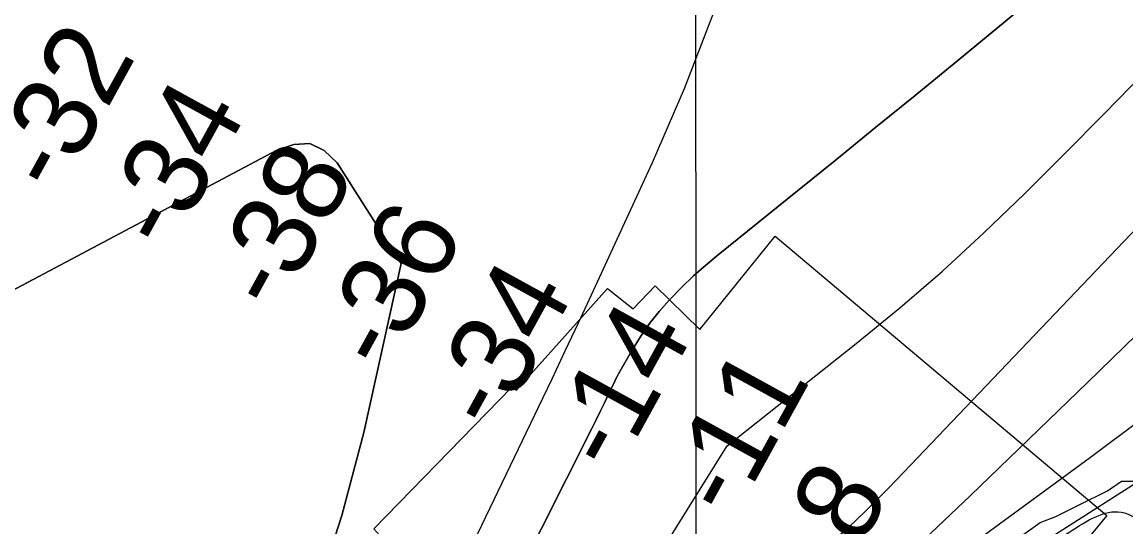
# Model space of a CAD drawing. Extents: x 3271442 to 3309282, y 752266 to 777610.
# Drawn here: x 3290779 to 3291666, y 764627 to 765032 of the extents above; entities that cross this region are included whole.
import ezdxf

# ---------------------------------------------------------------- set-up
doc = ezdxf.new("R2010")
doc.units = 0
for name, color, linetype in [('V-GRID-MAJR', 7, 'Continuous'), ('V-RIVR-EDGE', 7, 'Continuous'), ('V-RIVR-RANG', 7, 'Continuous'), ('V-RRAP-FSHR', 7, 'Continuous'), ('V-RRAP-RVMT', 7, 'Continuous'), ('V-TOPO-DPTH', 7, 'Continuous'), ('V-TOPO-MINR', 7, 'Continuous'), ('V-TOPO-WATR', 7, 'Continuous')]:
    doc.layers.add(name, color=color, linetype=linetype)

msp = doc.modelspace()

# ---------------------------------------------------------------- linework, layer by layer
at = {"layer": 'V-GRID-MAJR'}
msp.add_spline([(3291322.68, 757646.23), (3291320.92, 763704.69), (3291319.16, 769766.62), (3291317.39, 775828.58), (3291317.39, 775832.01)], degree=3, dxfattribs=at)
at = {"layer": 'V-RIVR-EDGE'}
msp.add_lwpolyline([(3291561.31, 764604.9), (3291597.02, 764630.45), (3291609.64, 764635.21), (3291628.35, 764644.72), (3291650.98, 764655.97), (3291662.31, 764663.76), (3291677.52, 764663.73)], dxfattribs=at)
at = {"layer": 'V-RRAP-FSHR'}
msp.add_spline([(3289175.29, 762139.24), (3289199.42, 762153.42), (3289238.78, 762167.31), (3289290.78, 762181.41), (3289361.33, 762211.47), (3289422.74, 762245.58), (3289515.55, 762307.77), (3289579.91, 762382.16), (3289624.81, 762451.54), (3289672.32, 762536.12), (3289709.18, 762613.43), (3289742.72, 762696.07), (3289778.16, 762754.9), (3289819.53, 762799.05), (3289911.37, 762921.92), (3289994.15, 763031.19), (3290081.23, 763125.2), (3290188.83, 763225.81), (3290291.39, 763333.07), (3290344.49, 763399.52), (3290388.71, 763467.2), (3290474.09, 763575.32), (3290571.03, 763693.18), (3290669.81, 763810.12), (3290775.65, 763894.02), (3290904.09, 763991.91), (3291011.39, 764077.28), (3291099.77, 764130.44), (3291153.65, 764153.45), (3291210.45, 764195.78), (3291300.74, 764249.03), (3291400.46, 764351.43), (3291483.31, 764483.33), (3291547.71, 764562.33), (3291620.77, 764622.94), (3291661.95, 764638.83), (3291706.23, 764608.33), (3291755.42, 764603.5), (3291805.88, 764628.53)], degree=3, dxfattribs=at)
at = {"layer": 'V-RRAP-RVMT'}
for points in [[(3291323.78, 764785.48), (3291384.08, 764860.56), (3291650.65, 764636.14)], [(3290932.92, 764453.93), (3290976.46, 764500.57), (3290963.66, 764513.01), (3291066.57, 764620.03), (3291061.78, 764625.46), (3291172.78, 764739.18), (3291176.32, 764736.81), (3291249.55, 764818.41), (3291270.07, 764802), (3291287.72, 764820.62), (3291323.78, 764785.48)], [(3291650.65, 764636.14), (3291551.5, 764515.89), (3291539.14, 764524.42), (3291445.85, 764415.1), (3291457.06, 764405.58), (3291357.89, 764285.82), (3291349.19, 764292.52), (3291252.23, 764175.47), (3291215.48, 764204.98), (3291118.96, 764089.39), (3291079.66, 764121.31), (3290998.12, 764017.4), (3290960.67, 764045.55), (3290880.63, 763936.65), (3290842.78, 763964.05), (3290765.31, 763852.39)]]:
    msp.add_lwpolyline(points, dxfattribs=at)
at = {"layer": 'V-TOPO-DPTH'}
for points in [[(3291576.69, 765039.35), (3291562.77, 765027.83), (3291528, 764999.27), (3291496.61, 764973.57), (3291465.17, 764947.93), (3291433.66, 764922.37), (3291402.1, 764896.87), (3291338.35, 764845.52), (3291328.37, 764837.13), (3291318.63, 764828.49), (3291309.26, 764819.45), (3291300.12, 764810.15), (3291299.37, 764809.35), (3291291.14, 764799.99), (3291283.38, 764790.29), (3291276.31, 764780.07), (3291269.7, 764769.51), (3291259.38, 764751.68), (3291258.3, 764749.76), (3291257.25, 764747.83), (3291256.25, 764745.86), (3291255.28, 764743.89), (3291250.42, 764733.66), (3291247.01, 764726.57), (3291243.58, 764719.49), (3291240.1, 764712.43), (3291236.59, 764705.39), (3291036.21, 764306.96)], [(3291576.69, 765039.35), (3291562.77, 765027.83), (3291528, 764999.27), (3291496.61, 764973.57), (3291465.17, 764947.93), (3291433.66, 764922.37), (3291402.1, 764896.87), (3291338.35, 764845.52), (3291328.37, 764837.13), (3291318.63, 764828.49), (3291309.26, 764819.45), (3291300.12, 764810.15), (3291299.37, 764809.35), (3291291.14, 764799.99), (3291283.38, 764790.29), (3291276.31, 764780.07), (3291269.7, 764769.51), (3291259.38, 764751.68), (3291258.3, 764749.76), (3291257.25, 764747.83), (3291256.25, 764745.86), (3291255.28, 764743.89), (3291250.42, 764733.66), (3291247.01, 764726.57), (3291243.58, 764719.49), (3291240.1, 764712.43), (3291236.59, 764705.39), (3291036.21, 764306.96)], [(3291096.34, 764519.5), (3291194.31, 764723.6), (3291204.98, 764745.96), (3291215.59, 764768.35), (3291226.1, 764790.78), (3291236.54, 764813.24), (3291285.76, 764919.65), (3291311.36, 764979.25), (3291334.75, 765039.65)], [(3291096.34, 764519.5), (3291194.31, 764723.6), (3291204.98, 764745.96), (3291215.59, 764768.35), (3291226.1, 764790.78), (3291236.54, 764813.24), (3291285.76, 764919.65), (3291311.36, 764979.25), (3291334.75, 765039.65)], [(3291436.98, 764620.99), (3291443.54, 764626.99), (3291450.04, 764633.05), (3291456.42, 764639.23), (3291462.75, 764645.48), (3291468.99, 764651.8), (3291475.22, 764658.14), (3291481.4, 764664.53), (3291487.55, 764670.95), (3291801.97, 765000.72)], [(3291801.97, 765000.72), (3291487.55, 764670.95), (3291481.4, 764664.53), (3291475.22, 764658.14), (3291468.99, 764651.8), (3291462.75, 764645.48), (3291456.42, 764639.23), (3291450.04, 764633.05), (3291443.54, 764626.99), (3291436.98, 764620.99)], [(3291010.36, 764934.8), (3291021.84, 764929.2), (3291032.47, 764919.5), (3291083.79, 764838.55), (3291053.88, 764702.86), (3291036.24, 764636.01), (3291015.07, 764570.46), (3290988.6, 764506.87), (3290958.6, 764444.57), (3290899.09, 764332.97), (3290892.01, 764321.22), (3290884.18, 764310.07), (3290875.23, 764299.8), (3290344.55, 763762)], [(3290344.55, 763762), (3290875.23, 764299.8), (3290884.18, 764310.07), (3290892.01, 764321.22), (3290899.09, 764332.97), (3290958.6, 764444.57), (3290988.6, 764506.87), (3291015.07, 764570.46), (3291036.24, 764636.01), (3291053.88, 764702.86), (3291083.79, 764838.55), (3291032.47, 764919.5), (3291021.84, 764929.2), (3291010.36, 764934.8)], [(3290479.38, 764661.65), (3290983.99, 764929.56), (3290997.6, 764934.23), (3291010.36, 764934.8)], [(3291010.36, 764934.8), (3290997.6, 764934.23), (3290983.99, 764929.56), (3290479.38, 764661.65)], [(3290766.17, 763891.28), (3290791.11, 763912.08), (3290816.21, 763932.68), (3290841.54, 763953), (3290867.04, 763973.12), (3290892.74, 763992.97), (3290918.58, 764012.64), (3290944.61, 764032.06), (3290970.78, 764051.3), (3291136.94, 764175.98), (3291140.76, 764180.2), (3291144.56, 764184.43), (3291292.08, 764349.12), (3291328.95, 764390.1), (3291365.94, 764430.97), (3291403.1, 764471.68), (3291440.38, 764512.28), (3291512.51, 764590.48), (3291513.86, 764591.86), (3291515.25, 764593.17), (3291516.71, 764594.41), (3291518.23, 764595.59), (3291637.35, 764682.8), (3291677.84, 764713.27)], [(3290766.17, 763891.28), (3290791.11, 763912.08), (3290816.21, 763932.68), (3290841.54, 763953), (3290867.04, 763973.12), (3290892.74, 763992.97), (3290918.58, 764012.64), (3290944.61, 764032.06), (3290970.78, 764051.3), (3291136.94, 764175.98), (3291140.76, 764180.2), (3291144.56, 764184.43), (3291292.08, 764349.12), (3291328.95, 764390.1), (3291365.94, 764430.97), (3291403.1, 764471.68), (3291440.38, 764512.28), (3291512.51, 764590.48), (3291513.86, 764591.86), (3291515.25, 764593.17), (3291516.71, 764594.41), (3291518.23, 764595.59), (3291637.35, 764682.8), (3291677.84, 764713.27)]]:
    msp.add_lwpolyline(points, dxfattribs=at)
at = {"layer": 'V-TOPO-MINR'}
msp.add_line((3291562.94, 764591.66), (3291677.26, 764664.47), dxfattribs=at)
for points in [[(3291036.21, 764306.96), (3291236.59, 764705.39), (3291240.1, 764712.43), (3291243.58, 764719.49), (3291247.01, 764726.57), (3291250.42, 764733.66), (3291255.28, 764743.89), (3291256.25, 764745.86), (3291257.25, 764747.83), (3291258.3, 764749.76), (3291259.38, 764751.68), (3291269.7, 764769.51), (3291276.31, 764780.07), (3291283.38, 764790.29), (3291291.14, 764799.99), (3291299.37, 764809.35), (3291300.12, 764810.15), (3291309.26, 764819.45), (3291318.63, 764828.49), (3291328.37, 764837.13), (3291338.35, 764845.52), (3291402.1, 764896.87), (3291433.66, 764922.37), (3291465.17, 764947.93), (3291496.61, 764973.57), (3291528, 764999.27), (3291562.77, 765027.83), (3291576.69, 765039.35)], [(3291096.34, 764519.5), (3291194.31, 764723.6), (3291204.98, 764745.96), (3291215.59, 764768.35), (3291226.1, 764790.78), (3291236.54, 764813.24), (3291285.76, 764919.65), (3291311.36, 764979.25), (3291334.75, 765039.65)], [(3291436.98, 764620.99), (3291443.54, 764626.99), (3291450.04, 764633.05), (3291456.42, 764639.23), (3291462.75, 764645.48), (3291468.99, 764651.8), (3291475.22, 764658.14), (3291481.4, 764664.53), (3291487.55, 764670.95), (3291801.97, 765000.72)], [(3291065.03, 764241.52), (3291345.56, 764692), (3291449.34, 764774.27), (3291484.33, 764803), (3291518.63, 764832.49), (3291551.9, 764863.13), (3291584.49, 764894.55), (3291616.49, 764926.62), (3291648.39, 764958.79), (3291680.14, 764991.1)], [(3291503.99, 764616.69), (3291514.56, 764626.87), (3291540.73, 764651.91), (3291564.39, 764674.6), (3291588.02, 764697.33), (3291611.58, 764720.13), (3291635.1, 764742.97), (3291832.83, 764935.47)], [(3290344.55, 763762), (3290875.23, 764299.8), (3290884.18, 764310.07), (3290892.01, 764321.22), (3290899.09, 764332.97), (3290958.6, 764444.57), (3290988.6, 764506.87), (3291015.07, 764570.46), (3291036.24, 764636.01), (3291053.88, 764702.86), (3291083.79, 764838.55), (3291032.47, 764919.5), (3291021.84, 764929.2), (3291010.36, 764934.8), (3290997.6, 764934.23), (3290983.99, 764929.56), (3290479.38, 764661.65)]]:
    msp.add_lwpolyline(points, dxfattribs=at)
at = {"layer": 'V-TOPO-WATR'}
msp.add_lwpolyline([(3290766.17, 763891.28), (3290791.11, 763912.08), (3290816.21, 763932.68), (3290841.54, 763953), (3290867.04, 763973.12), (3290892.74, 763992.97), (3290918.58, 764012.64), (3290944.61, 764032.06), (3290970.78, 764051.3), (3291136.94, 764175.98), (3291140.76, 764180.2), (3291144.56, 764184.43), (3291292.08, 764349.12), (3291328.95, 764390.1), (3291365.94, 764430.97), (3291403.1, 764471.68), (3291440.38, 764512.28), (3291512.51, 764590.48), (3291513.86, 764591.86), (3291515.25, 764593.17), (3291516.71, 764594.41), (3291518.23, 764595.59), (3291637.35, 764682.8), (3291677.84, 764713.27)], dxfattribs=at)

# ---------------------------------------------------------------- texts
at = {"layer": 'V-RIVR-RANG'}
for s, p in [('-32', (3290808.92, 764891.76)), ('-34', (3290897.83, 764845.92)), ('-38', (3290984.97, 764796.84)), ('-36', (3291072.73, 764748.91)), ('-34', (3291160.37, 764700.75)), ('-14', (3291256.27, 764667.62)), ('-11', (3291350.4, 764631.26)), ('-8', (3291438.29, 764583.56))]:
    msp.add_text(s, height=67, rotation=61.20269, dxfattribs=at).set_placement(p)

doc.saveas('drawing.dxf')
